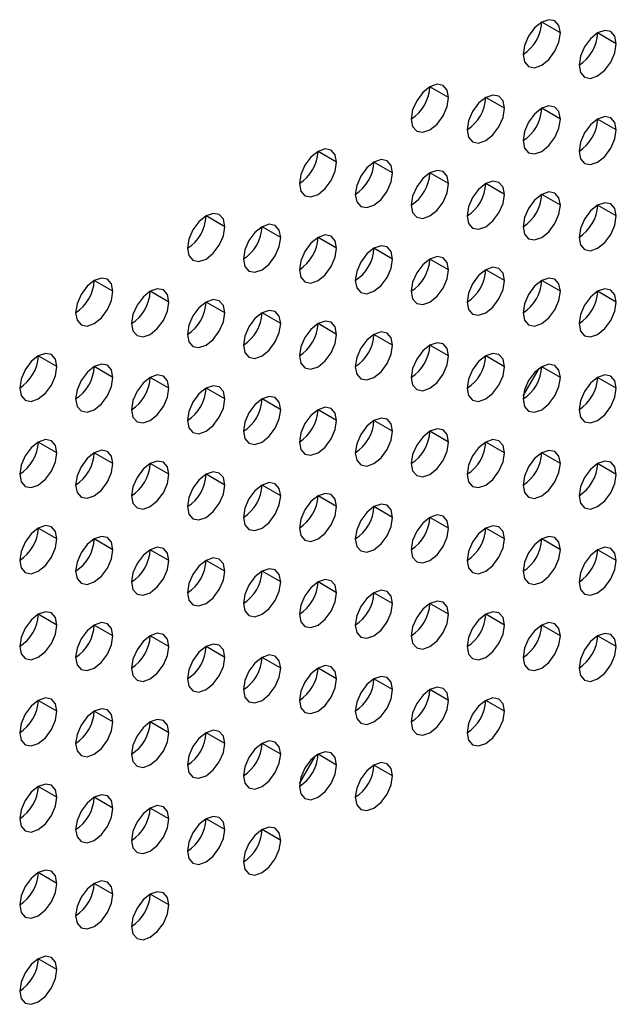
# Model space of a CAD drawing. Header units: millimetres. Extents: x 0 to 1118, y 0 to 864.
# Tile 262 of 397: x 968.19 to 970.45, y 694.81 to 698.54. Entities that reach past the tile are written whole.
import ezdxf

# ---------------------------------------------------------------- set-up
doc = ezdxf.new("R2010")
doc.units = ezdxf.units.MM

msp = doc.modelspace()

# ---------------------------------------------------------------- linework, layer by layer
at = {"color": 7, "linetype": 'Continuous', "lineweight": 25}
for p, q in [((970.2408, 698.4916), (970.1701, 698.5324)), ((970.4529, 698.4507), (970.3822, 698.4916)), ((969.8165, 698.2467), (969.7458, 698.2875)), ((970.0287, 698.2058), (969.958, 698.2466)), ((970.2408, 698.165), (970.1701, 698.2058)), ((970.4529, 698.1241), (970.3822, 698.1649)), ((969.3923, 698.0017), (969.3216, 698.0426)), ((969.6044, 697.9609), (969.5337, 698.0017)), ((969.8165, 697.92), (969.7458, 697.9609)), ((970.0287, 697.8792), (969.958, 697.92)), ((970.2408, 697.8383), (970.1701, 697.8792)), ((970.4529, 697.7975), (970.3822, 697.8383)), ((968.968, 697.7568), (968.8973, 697.7976)), ((969.1802, 697.716), (969.1094, 697.7568)), ((969.3923, 697.6751), (969.3216, 697.7159)), ((969.6044, 697.6343), (969.5337, 697.6751)), ((969.8165, 697.5934), (969.7458, 697.6342)), ((970.0287, 697.5526), (969.958, 697.5934)), ((968.5438, 697.5119), (968.473, 697.5527)), ((970.2408, 697.5117), (970.1701, 697.5526)), ((968.7559, 697.471), (968.6852, 697.5119)), ((970.4529, 697.4709), (970.3822, 697.5117)), ((968.968, 697.4302), (968.8973, 697.471)), ((969.1802, 697.3893), (969.1094, 697.4302)), ((969.3923, 697.3485), (969.3216, 697.3893)), ((969.6044, 697.3077), (969.5337, 697.3485)), ((969.8165, 697.2668), (969.7458, 697.3076)), ((968.3316, 697.2261), (968.2609, 697.2669)), ((970.0287, 697.226), (969.958, 697.2668)), ((968.5438, 697.1853), (968.473, 697.2261)), ((970.1001, 697.1154), (970.1601, 697.2194)), ((970.2408, 697.1851), (970.1701, 697.2259)), ((968.7559, 697.1444), (968.6852, 697.1852)), ((970.4529, 697.1443), (970.3822, 697.1851)), ((968.968, 697.1036), (968.8973, 697.1444)), ((969.1802, 697.0627), (969.1094, 697.1036)), ((969.3923, 697.0219), (969.3216, 697.0627)), ((969.6044, 696.981), (969.5337, 697.0219)), ((969.8165, 696.9402), (969.7458, 696.981)), ((968.3316, 696.8995), (968.2609, 696.9403)), ((970.0287, 696.8993), (969.958, 696.9402)), ((968.5438, 696.8587), (968.473, 696.8995)), ((970.2408, 696.8585), (970.1701, 696.8993)), ((968.7559, 696.8178), (968.6852, 696.8586)), ((970.4529, 696.8177), (970.3822, 696.8585)), ((968.968, 696.777), (968.8973, 696.8178)), ((969.1802, 696.7361), (969.1094, 696.7769)), ((969.3923, 696.6953), (969.3216, 696.7361)), ((969.6044, 696.6544), (969.5337, 696.6952)), ((969.8165, 696.6136), (969.7458, 696.6544)), ((968.3316, 696.5729), (968.2609, 696.6137)), ((970.0287, 696.5727), (969.958, 696.6135)), ((968.5438, 696.532), (968.473, 696.5729)), ((970.2408, 696.5319), (970.1701, 696.5727)), ((968.7559, 696.4912), (968.6852, 696.532)), ((970.4529, 696.491), (970.3822, 696.5319)), ((968.968, 696.4503), (968.8973, 696.4912)), ((969.1802, 696.4095), (969.1094, 696.4503)), ((969.3923, 696.3687), (969.3216, 696.4095)), ((969.6044, 696.3278), (969.5337, 696.3686)), ((969.8165, 696.287), (969.7458, 696.3278)), ((968.3316, 696.2463), (968.2609, 696.2871)), ((970.0287, 696.2461), (969.958, 696.2869)), ((968.5438, 696.2054), (968.473, 696.2462)), ((970.2408, 696.2053), (970.1701, 696.2461)), ((968.7559, 696.1646), (968.6852, 696.2054)), ((970.4529, 696.1644), (970.3822, 696.2052)), ((968.968, 696.1237), (968.8973, 696.1646)), ((969.1802, 696.0829), (969.1094, 696.1237)), ((969.3923, 696.042), (969.3216, 696.0829)), ((969.6044, 696.0012), (969.5337, 696.042)), ((969.8165, 695.9603), (969.7458, 696.0012)), ((968.3316, 695.9197), (968.2609, 695.9605)), ((970.0287, 695.9195), (969.958, 695.9603)), ((968.5438, 695.8788), (968.473, 695.9196)), ((968.7559, 695.838), (968.6852, 695.8788)), ((968.968, 695.7971), (968.8973, 695.8379)), ((969.1802, 695.7563), (969.1094, 695.7971)), ((969.2516, 695.6457), (969.3116, 695.7497)), ((969.3923, 695.7154), (969.3216, 695.7562)), ((969.6044, 695.6746), (969.5337, 695.7154)), ((968.3316, 695.593), (968.2609, 695.6339)), ((968.5438, 695.5522), (968.473, 695.593)), ((968.7559, 695.5113), (968.6852, 695.5522)), ((968.968, 695.4705), (968.8973, 695.5113)), ((969.1802, 695.4297), (969.1094, 695.4705)), ((968.3316, 695.2664), (968.2609, 695.3072)), ((968.5438, 695.2256), (968.473, 695.2664)), ((968.7559, 695.1847), (968.6852, 695.2255)), ((968.3316, 694.9398), (968.2609, 694.9806))]:
    msp.add_line(p, q, dxfattribs=at)
at = {"color": 7, "linetype": 'Continuous', "lineweight": 25, "flags": 128}
for points in [[(970.2408, 698.4916), (970.2354, 698.5197), (970.2201, 698.5374), (970.1972, 698.5418), (970.1701, 698.5324), (970.143, 698.5106), (970.1201, 698.4796), (970.1048, 698.4443), (970.0994, 698.4099)], [(970.4529, 698.4507), (970.4476, 698.4789), (970.4322, 698.4965), (970.4093, 698.501), (970.3822, 698.4916), (970.3552, 698.4697), (970.3322, 698.4388), (970.3169, 698.4034), (970.3115, 698.3691)], [(970.0994, 698.4099), (970.1048, 698.3818), (970.1201, 698.3642), (970.143, 698.3597), (970.1701, 698.3691), (970.1972, 698.3909), (970.2201, 698.4219), (970.2354, 698.4572), (970.2408, 698.4916)], [(970.3115, 698.3691), (970.3169, 698.341), (970.3322, 698.3233), (970.3552, 698.3189), (970.3822, 698.3283), (970.4093, 698.3501), (970.4322, 698.381), (970.4476, 698.4164), (970.4529, 698.4507)], [(969.8165, 698.2467), (969.8112, 698.2748), (969.7958, 698.2924), (969.7729, 698.2969), (969.7458, 698.2875), (969.7188, 698.2657), (969.6958, 698.2347), (969.6805, 698.1994), (969.6751, 698.165)], [(969.6751, 698.165), (969.6805, 698.1369), (969.6958, 698.1192), (969.7188, 698.1148), (969.7458, 698.1242), (969.7729, 698.146), (969.7958, 698.177), (969.8112, 698.2123), (969.8165, 698.2467)], [(970.0287, 698.2058), (970.0233, 698.234), (970.008, 698.2516), (969.985, 698.2561), (969.958, 698.2466), (969.9309, 698.2248), (969.908, 698.1939), (969.8926, 698.1585), (969.8873, 698.1242)], [(969.8873, 698.1242), (969.8926, 698.096), (969.908, 698.0784), (969.9309, 698.0739), (969.958, 698.0833), (969.985, 698.1052), (970.008, 698.1361), (970.0233, 698.1715), (970.0287, 698.2058)], [(970.2408, 698.165), (970.2354, 698.1931), (970.2201, 698.2107), (970.1972, 698.2152), (970.1701, 698.2058), (970.143, 698.184), (970.1201, 698.153), (970.1048, 698.1177), (970.0994, 698.0833)], [(970.0994, 698.0833), (970.1048, 698.0552), (970.1201, 698.0375), (970.143, 698.0331), (970.1701, 698.0425), (970.1972, 698.0643), (970.2201, 698.0953), (970.2354, 698.1306), (970.2408, 698.165)], [(970.4529, 698.1241), (970.4476, 698.1523), (970.4322, 698.1699), (970.4093, 698.1744), (970.3822, 698.165), (970.3552, 698.1431), (970.3322, 698.1122), (970.3169, 698.0768), (970.3115, 698.0425)], [(970.3115, 698.0425), (970.3169, 698.0143), (970.3322, 697.9967), (970.3552, 697.9922), (970.3822, 698.0016), (970.4093, 698.0235), (970.4322, 698.0544), (970.4476, 698.0898), (970.4529, 698.1241)], [(969.3923, 698.0017), (969.3869, 698.0299), (969.3716, 698.0475), (969.3486, 698.052), (969.3216, 698.0426), (969.2945, 698.0207), (969.2716, 697.9898), (969.2562, 697.9544), (969.2509, 697.9201)], [(969.2509, 697.9201), (969.2562, 697.892), (969.2716, 697.8743), (969.2945, 697.8699), (969.3216, 697.8793), (969.3486, 697.9011), (969.3716, 697.932), (969.3869, 697.9674), (969.3923, 698.0017)], [(969.6044, 697.9609), (969.599, 697.989), (969.5837, 698.0067), (969.5608, 698.0111), (969.5337, 698.0017), (969.5066, 697.9799), (969.4837, 697.9489), (969.4684, 697.9136), (969.463, 697.8792)], [(969.463, 697.8792), (969.4684, 697.8511), (969.4837, 697.8335), (969.5066, 697.829), (969.5337, 697.8384), (969.5608, 697.8603), (969.5837, 697.8912), (969.599, 697.9265), (969.6044, 697.9609)], [(969.8165, 697.92), (969.8112, 697.9482), (969.7958, 697.9658), (969.7729, 697.9703), (969.7458, 697.9609), (969.7188, 697.939), (969.6958, 697.9081), (969.6805, 697.8728), (969.6751, 697.8384)], [(969.6751, 697.8384), (969.6805, 697.8103), (969.6958, 697.7926), (969.7188, 697.7882), (969.7458, 697.7976), (969.7729, 697.8194), (969.7958, 697.8503), (969.8112, 697.8857), (969.8165, 697.92)], [(970.0287, 697.8792), (970.0233, 697.9073), (970.008, 697.925), (969.985, 697.9294), (969.958, 697.92), (969.9309, 697.8982), (969.908, 697.8672), (969.8926, 697.8319), (969.8873, 697.7976)], [(969.8873, 697.7976), (969.8926, 697.7694), (969.908, 697.7518), (969.9309, 697.7473), (969.958, 697.7567), (969.985, 697.7786), (970.008, 697.8095), (970.0233, 697.8448), (970.0287, 697.8792)], [(970.2408, 697.8383), (970.2354, 697.8665), (970.2201, 697.8841), (970.1972, 697.8886), (970.1701, 697.8792), (970.143, 697.8573), (970.1201, 697.8264), (970.1048, 697.7911), (970.0994, 697.7567)], [(970.0994, 697.7567), (970.1048, 697.7286), (970.1201, 697.7109), (970.143, 697.7065), (970.1701, 697.7159), (970.1972, 697.7377), (970.2201, 697.7687), (970.2354, 697.804), (970.2408, 697.8383)], [(970.4529, 697.7975), (970.4476, 697.8256), (970.4322, 697.8433), (970.4093, 697.8477), (970.3822, 697.8383), (970.3552, 697.8165), (970.3322, 697.7856), (970.3169, 697.7502), (970.3115, 697.7159)], [(968.968, 697.7568), (968.9626, 697.785), (968.9473, 697.8026), (968.9244, 697.8071), (968.8973, 697.7976), (968.8702, 697.7758), (968.8473, 697.7449), (968.832, 697.7095), (968.8266, 697.6752)], [(970.3115, 697.7159), (970.3169, 697.6877), (970.3322, 697.6701), (970.3552, 697.6656), (970.3822, 697.675), (970.4093, 697.6969), (970.4322, 697.7278), (970.4476, 697.7631), (970.4529, 697.7975)], [(968.8266, 697.6752), (968.832, 697.647), (968.8473, 697.6294), (968.8702, 697.6249), (968.8973, 697.6343), (968.9244, 697.6562), (968.9473, 697.6871), (968.9626, 697.7225), (968.968, 697.7568)], [(969.1802, 697.716), (969.1748, 697.7441), (969.1594, 697.7617), (969.1365, 697.7662), (969.1094, 697.7568), (969.0824, 697.735), (969.0594, 697.704), (969.0441, 697.6687), (969.0387, 697.6343)], [(969.0387, 697.6343), (969.0441, 697.6062), (969.0594, 697.5885), (969.0824, 697.5841), (969.1094, 697.5935), (969.1365, 697.6153), (969.1594, 697.6463), (969.1748, 697.6816), (969.1802, 697.716)], [(969.3923, 697.6751), (969.3869, 697.7033), (969.3716, 697.7209), (969.3486, 697.7254), (969.3216, 697.716), (969.2945, 697.6941), (969.2716, 697.6632), (969.2562, 697.6278), (969.2509, 697.5935)], [(969.6044, 697.6343), (969.599, 697.6624), (969.5837, 697.6801), (969.5608, 697.6845), (969.5337, 697.6751), (969.5066, 697.6533), (969.4837, 697.6223), (969.4684, 697.587), (969.463, 697.5526)], [(969.2509, 697.5935), (969.2562, 697.5653), (969.2716, 697.5477), (969.2945, 697.5432), (969.3216, 697.5526), (969.3486, 697.5745), (969.3716, 697.6054), (969.3869, 697.6408), (969.3923, 697.6751)], [(969.8165, 697.5934), (969.8112, 697.6216), (969.7958, 697.6392), (969.7729, 697.6437), (969.7458, 697.6343), (969.7188, 697.6124), (969.6958, 697.5815), (969.6805, 697.5461), (969.6751, 697.5118)], [(969.463, 697.5526), (969.4684, 697.5245), (969.4837, 697.5068), (969.5066, 697.5024), (969.5337, 697.5118), (969.5608, 697.5336), (969.5837, 697.5646), (969.599, 697.5999), (969.6044, 697.6343)], [(969.6751, 697.5118), (969.6805, 697.4836), (969.6958, 697.466), (969.7188, 697.4615), (969.7458, 697.471), (969.7729, 697.4928), (969.7958, 697.5237), (969.8112, 697.5591), (969.8165, 697.5934)], [(970.0287, 697.5526), (970.0233, 697.5807), (970.008, 697.5984), (969.985, 697.6028), (969.958, 697.5934), (969.9309, 697.5716), (969.908, 697.5406), (969.8926, 697.5053), (969.8873, 697.4709)], [(968.5438, 697.5119), (968.5384, 697.54), (968.523, 697.5577), (968.5001, 697.5621), (968.473, 697.5527), (968.446, 697.5309), (968.423, 697.4999), (968.4077, 697.4646), (968.4023, 697.4302)], [(969.8873, 697.4709), (969.8926, 697.4428), (969.908, 697.4252), (969.9309, 697.4207), (969.958, 697.4301), (969.985, 697.4519), (970.008, 697.4829), (970.0233, 697.5182), (970.0287, 697.5526)], [(970.2408, 697.5117), (970.2354, 697.5399), (970.2201, 697.5575), (970.1972, 697.562), (970.1701, 697.5526), (970.143, 697.5307), (970.1201, 697.4998), (970.1048, 697.4644), (970.0994, 697.4301)], [(968.4023, 697.4302), (968.4077, 697.4021), (968.423, 697.3845), (968.446, 697.38), (968.473, 697.3894), (968.5001, 697.4113), (968.523, 697.4422), (968.5384, 697.4775), (968.5438, 697.5119)], [(968.7559, 697.471), (968.7505, 697.4992), (968.7352, 697.5168), (968.7122, 697.5213), (968.6852, 697.5119), (968.6581, 697.49), (968.6352, 697.4591), (968.6198, 697.4238), (968.6145, 697.3894)], [(970.0994, 697.4301), (970.1048, 697.402), (970.1201, 697.3843), (970.143, 697.3799), (970.1701, 697.3893), (970.1972, 697.4111), (970.2201, 697.442), (970.2354, 697.4774), (970.2408, 697.5117)], [(970.4529, 697.4709), (970.4476, 697.499), (970.4322, 697.5167), (970.4093, 697.5211), (970.3822, 697.5117), (970.3552, 697.4899), (970.3322, 697.4589), (970.3169, 697.4236), (970.3115, 697.3892)], [(968.6145, 697.3894), (968.6198, 697.3613), (968.6352, 697.3436), (968.6581, 697.3392), (968.6852, 697.3486), (968.7122, 697.3704), (968.7352, 697.4013), (968.7505, 697.4367), (968.7559, 697.471)], [(968.968, 697.4302), (968.9626, 697.4583), (968.9473, 697.476), (968.9244, 697.4804), (968.8973, 697.471), (968.8702, 697.4492), (968.8473, 697.4183), (968.832, 697.3829), (968.8266, 697.3486)], [(970.3115, 697.3892), (970.3169, 697.3611), (970.3322, 697.3435), (970.3552, 697.339), (970.3822, 697.3484), (970.4093, 697.3702), (970.4322, 697.4012), (970.4476, 697.4365), (970.4529, 697.4709)], [(968.8266, 697.3486), (968.832, 697.3204), (968.8473, 697.3028), (968.8702, 697.2983), (968.8973, 697.3077), (968.9244, 697.3296), (968.9473, 697.3605), (968.9626, 697.3958), (968.968, 697.4302)], [(969.1802, 697.3893), (969.1748, 697.4175), (969.1594, 697.4351), (969.1365, 697.4396), (969.1094, 697.4302), (969.0824, 697.4083), (969.0594, 697.3774), (969.0441, 697.3421), (969.0387, 697.3077)], [(969.0387, 697.3077), (969.0441, 697.2796), (969.0594, 697.2619), (969.0824, 697.2575), (969.1094, 697.2669), (969.1365, 697.2887), (969.1594, 697.3197), (969.1748, 697.355), (969.1802, 697.3893)], [(969.3923, 697.3485), (969.3869, 697.3766), (969.3716, 697.3943), (969.3486, 697.3987), (969.3216, 697.3893), (969.2945, 697.3675), (969.2716, 697.3366), (969.2562, 697.3012), (969.2509, 697.2669)], [(969.2509, 697.2669), (969.2562, 697.2387), (969.2716, 697.2211), (969.2945, 697.2166), (969.3216, 697.226), (969.3486, 697.2479), (969.3716, 697.2788), (969.3869, 697.3141), (969.3923, 697.3485)], [(969.6044, 697.3077), (969.599, 697.3358), (969.5837, 697.3534), (969.5608, 697.3579), (969.5337, 697.3485), (969.5066, 697.3267), (969.4837, 697.2957), (969.4684, 697.2604), (969.463, 697.226)], [(969.463, 697.226), (969.4684, 697.1979), (969.4837, 697.1802), (969.5066, 697.1758), (969.5337, 697.1852), (969.5608, 697.207), (969.5837, 697.238), (969.599, 697.2733), (969.6044, 697.3077)], [(969.8165, 697.2668), (969.8112, 697.2949), (969.7958, 697.3126), (969.7729, 697.317), (969.7458, 697.3076), (969.7188, 697.2858), (969.6958, 697.2549), (969.6805, 697.2195), (969.6751, 697.1852)], [(968.3316, 697.2261), (968.3262, 697.2543), (968.3109, 697.2719), (968.288, 697.2764), (968.2609, 697.267), (968.2339, 697.2451), (968.2109, 697.2142), (968.1956, 697.1788), (968.1902, 697.1445)], [(970.0287, 697.226), (970.0233, 697.2541), (970.008, 697.2717), (969.985, 697.2762), (969.958, 697.2668), (969.9309, 697.245), (969.908, 697.214), (969.8926, 697.1787), (969.8873, 697.1443)], [(968.5438, 697.1853), (968.5384, 697.2134), (968.523, 697.2311), (968.5001, 697.2355), (968.473, 697.2261), (968.446, 697.2043), (968.423, 697.1733), (968.4077, 697.138), (968.4023, 697.1036)], [(969.6751, 697.1852), (969.6805, 697.157), (969.6958, 697.1394), (969.7188, 697.1349), (969.7458, 697.1443), (969.7729, 697.1662), (969.7958, 697.1971), (969.8112, 697.2325), (969.8165, 697.2668)], [(970.2408, 697.1851), (970.2354, 697.2133), (970.2201, 697.2309), (970.1972, 697.2354), (970.1701, 697.2259), (970.143, 697.2041), (970.1201, 697.1732), (970.1048, 697.1378), (970.0994, 697.1035)], [(968.1902, 697.1445), (968.1956, 697.1163), (968.2109, 697.0987), (968.2339, 697.0942), (968.2609, 697.1036), (968.288, 697.1255), (968.3109, 697.1564), (968.3262, 697.1918), (968.3316, 697.2261)], [(968.7559, 697.1444), (968.7505, 697.1726), (968.7352, 697.1902), (968.7122, 697.1947), (968.6852, 697.1853), (968.6581, 697.1634), (968.6352, 697.1325), (968.6198, 697.0971), (968.6145, 697.0628)], [(969.8873, 697.1443), (969.8926, 697.1162), (969.908, 697.0985), (969.9309, 697.0941), (969.958, 697.1035), (969.985, 697.1253), (970.008, 697.1563), (970.0233, 697.1916), (970.0287, 697.226)], [(970.4529, 697.1443), (970.4476, 697.1724), (970.4322, 697.1901), (970.4093, 697.1945), (970.3822, 697.1851), (970.3552, 697.1633), (970.3322, 697.1323), (970.3169, 697.097), (970.3115, 697.0626)], [(968.4023, 697.1036), (968.4077, 697.0755), (968.423, 697.0579), (968.446, 697.0534), (968.473, 697.0628), (968.5001, 697.0846), (968.523, 697.1156), (968.5384, 697.1509), (968.5438, 697.1853)], [(970.0994, 697.1035), (970.1048, 697.0753), (970.1201, 697.0577), (970.143, 697.0532), (970.1701, 697.0626), (970.1972, 697.0845), (970.2201, 697.1154), (970.2354, 697.1508), (970.2408, 697.1851)], [(968.6145, 697.0628), (968.6198, 697.0346), (968.6352, 697.017), (968.6581, 697.0125), (968.6852, 697.022), (968.7122, 697.0438), (968.7352, 697.0747), (968.7505, 697.1101), (968.7559, 697.1444)], [(968.968, 697.1036), (968.9626, 697.1317), (968.9473, 697.1494), (968.9244, 697.1538), (968.8973, 697.1444), (968.8702, 697.1226), (968.8473, 697.0916), (968.832, 697.0563), (968.8266, 697.0219)], [(970.3115, 697.0626), (970.3169, 697.0345), (970.3322, 697.0168), (970.3552, 697.0124), (970.3822, 697.0218), (970.4093, 697.0436), (970.4322, 697.0746), (970.4476, 697.1099), (970.4529, 697.1443)], [(968.8266, 697.0219), (968.832, 696.9938), (968.8473, 696.9762), (968.8702, 696.9717), (968.8973, 696.9811), (968.9244, 697.0029), (968.9473, 697.0339), (968.9626, 697.0692), (968.968, 697.1036)], [(969.1802, 697.0627), (969.1748, 697.0909), (969.1594, 697.1085), (969.1365, 697.113), (969.1094, 697.1036), (969.0824, 697.0817), (969.0594, 697.0508), (969.0441, 697.0154), (969.0387, 696.9811)], [(969.0387, 696.9811), (969.0441, 696.953), (969.0594, 696.9353), (969.0824, 696.9309), (969.1094, 696.9403), (969.1365, 696.9621), (969.1594, 696.993), (969.1748, 697.0284), (969.1802, 697.0627)], [(969.3923, 697.0219), (969.3869, 697.05), (969.3716, 697.0677), (969.3486, 697.0721), (969.3216, 697.0627), (969.2945, 697.0409), (969.2716, 697.0099), (969.2562, 696.9746), (969.2509, 696.9402)], [(969.2509, 696.9402), (969.2562, 696.9121), (969.2716, 696.8945), (969.2945, 696.89), (969.3216, 696.8994), (969.3486, 696.9212), (969.3716, 696.9522), (969.3869, 696.9875), (969.3923, 697.0219)], [(969.6044, 696.981), (969.599, 697.0092), (969.5837, 697.0268), (969.5608, 697.0313), (969.5337, 697.0219), (969.5066, 697), (969.4837, 696.9691), (969.4684, 696.9338), (969.463, 696.8994)], [(969.463, 696.8994), (969.4684, 696.8713), (969.4837, 696.8536), (969.5066, 696.8492), (969.5337, 696.8586), (969.5608, 696.8804), (969.5837, 696.9113), (969.599, 696.9467), (969.6044, 696.981)], [(969.8165, 696.9402), (969.8112, 696.9683), (969.7958, 696.986), (969.7729, 696.9904), (969.7458, 696.981), (969.7188, 696.9592), (969.6958, 696.9282), (969.6805, 696.8929), (969.6751, 696.8586)], [(968.3316, 696.8995), (968.3262, 696.9276), (968.3109, 696.9453), (968.288, 696.9497), (968.2609, 696.9403), (968.2339, 696.9185), (968.2109, 696.8876), (968.1956, 696.8522), (968.1902, 696.8179)], [(969.6751, 696.8586), (969.6805, 696.8304), (969.6958, 696.8128), (969.7188, 696.8083), (969.7458, 696.8177), (969.7729, 696.8396), (969.7958, 696.8705), (969.8112, 696.9058), (969.8165, 696.9402)], [(970.0287, 696.8993), (970.0233, 696.9275), (970.008, 696.9451), (969.985, 696.9496), (969.958, 696.9402), (969.9309, 696.9183), (969.908, 696.8874), (969.8926, 696.8521), (969.8873, 696.8177)], [(968.1902, 696.8179), (968.1956, 696.7897), (968.2109, 696.7721), (968.2339, 696.7676), (968.2609, 696.777), (968.288, 696.7989), (968.3109, 696.8298), (968.3262, 696.8651), (968.3316, 696.8995)], [(968.5438, 696.8587), (968.5384, 696.8868), (968.523, 696.9044), (968.5001, 696.9089), (968.473, 696.8995), (968.446, 696.8777), (968.423, 696.8467), (968.4077, 696.8114), (968.4023, 696.777)], [(969.8873, 696.8177), (969.8926, 696.7896), (969.908, 696.7719), (969.9309, 696.7675), (969.958, 696.7769), (969.985, 696.7987), (970.008, 696.8297), (970.0233, 696.865), (970.0287, 696.8993)], [(970.2408, 696.8585), (970.2354, 696.8866), (970.2201, 696.9043), (970.1972, 696.9087), (970.1701, 696.8993), (970.143, 696.8775), (970.1201, 696.8466), (970.1048, 696.8112), (970.0994, 696.7769)], [(968.4023, 696.777), (968.4077, 696.7489), (968.423, 696.7312), (968.446, 696.7268), (968.473, 696.7362), (968.5001, 696.758), (968.523, 696.789), (968.5384, 696.8243), (968.5438, 696.8587)], [(968.7559, 696.8178), (968.7505, 696.846), (968.7352, 696.8636), (968.7122, 696.8681), (968.6852, 696.8586), (968.6581, 696.8368), (968.6352, 696.8059), (968.6198, 696.7705), (968.6145, 696.7362)], [(970.0994, 696.7769), (970.1048, 696.7487), (970.1201, 696.7311), (970.143, 696.7266), (970.1701, 696.736), (970.1972, 696.7579), (970.2201, 696.7888), (970.2354, 696.8241), (970.2408, 696.8585)], [(970.4529, 696.8177), (970.4476, 696.8458), (970.4322, 696.8634), (970.4093, 696.8679), (970.3822, 696.8585), (970.3552, 696.8366), (970.3322, 696.8057), (970.3169, 696.7704), (970.3115, 696.736)], [(968.968, 696.777), (968.9626, 696.8051), (968.9473, 696.8227), (968.9244, 696.8272), (968.8973, 696.8178), (968.8702, 696.796), (968.8473, 696.765), (968.832, 696.7297), (968.8266, 696.6953)], [(968.6145, 696.7362), (968.6198, 696.708), (968.6352, 696.6904), (968.6581, 696.6859), (968.6852, 696.6953), (968.7122, 696.7172), (968.7352, 696.7481), (968.7505, 696.7835), (968.7559, 696.8178)], [(969.1802, 696.7361), (969.1748, 696.7643), (969.1594, 696.7819), (969.1365, 696.7864), (969.1094, 696.777), (969.0824, 696.7551), (969.0594, 696.7242), (969.0441, 696.6888), (969.0387, 696.6545)], [(970.3115, 696.736), (970.3169, 696.7079), (970.3322, 696.6902), (970.3552, 696.6858), (970.3822, 696.6952), (970.4093, 696.717), (970.4322, 696.748), (970.4476, 696.7833), (970.4529, 696.8177)], [(968.8266, 696.6953), (968.832, 696.6672), (968.8473, 696.6495), (968.8702, 696.6451), (968.8973, 696.6545), (968.9244, 696.6763), (968.9473, 696.7073), (968.9626, 696.7426), (968.968, 696.777)], [(969.3923, 696.6953), (969.3869, 696.7234), (969.3716, 696.7411), (969.3486, 696.7455), (969.3216, 696.7361), (969.2945, 696.7143), (969.2716, 696.6833), (969.2562, 696.648), (969.2509, 696.6136)], [(969.0387, 696.6545), (969.0441, 696.6263), (969.0594, 696.6087), (969.0824, 696.6042), (969.1094, 696.6136), (969.1365, 696.6355), (969.1594, 696.6664), (969.1748, 696.7018), (969.1802, 696.7361)], [(969.2509, 696.6136), (969.2562, 696.5855), (969.2716, 696.5678), (969.2945, 696.5634), (969.3216, 696.5728), (969.3486, 696.5946), (969.3716, 696.6256), (969.3869, 696.6609), (969.3923, 696.6953)], [(969.6044, 696.6544), (969.599, 696.6826), (969.5837, 696.7002), (969.5608, 696.7047), (969.5337, 696.6953), (969.5066, 696.6734), (969.4837, 696.6425), (969.4684, 696.6071), (969.463, 696.5728)], [(969.463, 696.5728), (969.4684, 696.5446), (969.4837, 696.527), (969.5066, 696.5225), (969.5337, 696.5319), (969.5608, 696.5538), (969.5837, 696.5847), (969.599, 696.6201), (969.6044, 696.6544)], [(969.8165, 696.6136), (969.8112, 696.6417), (969.7958, 696.6594), (969.7729, 696.6638), (969.7458, 696.6544), (969.7188, 696.6326), (969.6958, 696.6016), (969.6805, 696.5663), (969.6751, 696.5319)], [(968.3316, 696.5729), (968.3262, 696.601), (968.3109, 696.6187), (968.288, 696.6231), (968.2609, 696.6137), (968.2339, 696.5919), (968.2109, 696.5609), (968.1956, 696.5256), (968.1902, 696.4912)], [(969.6751, 696.5319), (969.6805, 696.5038), (969.6958, 696.4862), (969.7188, 696.4817), (969.7458, 696.4911), (969.7729, 696.5129), (969.7958, 696.5439), (969.8112, 696.5792), (969.8165, 696.6136)], [(970.0287, 696.5727), (970.0233, 696.6009), (970.008, 696.6185), (969.985, 696.623), (969.958, 696.6136), (969.9309, 696.5917), (969.908, 696.5608), (969.8926, 696.5254), (969.8873, 696.4911)], [(968.1902, 696.4912), (968.1956, 696.4631), (968.2109, 696.4455), (968.2339, 696.441), (968.2609, 696.4504), (968.288, 696.4723), (968.3109, 696.5032), (968.3262, 696.5385), (968.3316, 696.5729)], [(968.5438, 696.532), (968.5384, 696.5602), (968.523, 696.5778), (968.5001, 696.5823), (968.473, 696.5729), (968.446, 696.551), (968.423, 696.5201), (968.4077, 696.4848), (968.4023, 696.4504)], [(969.8873, 696.4911), (969.8926, 696.4629), (969.908, 696.4453), (969.9309, 696.4408), (969.958, 696.4503), (969.985, 696.4721), (970.008, 696.503), (970.0233, 696.5384), (970.0287, 696.5727)], [(970.2408, 696.5319), (970.2354, 696.56), (970.2201, 696.5777), (970.1972, 696.5821), (970.1701, 696.5727), (970.143, 696.5509), (970.1201, 696.5199), (970.1048, 696.4846), (970.0994, 696.4502)], [(968.4023, 696.4504), (968.4077, 696.4223), (968.423, 696.4046), (968.446, 696.4002), (968.473, 696.4096), (968.5001, 696.4314), (968.523, 696.4623), (968.5384, 696.4977), (968.5438, 696.532)], [(968.7559, 696.4912), (968.7505, 696.5193), (968.7352, 696.537), (968.7122, 696.5414), (968.6852, 696.532), (968.6581, 696.5102), (968.6352, 696.4792), (968.6198, 696.4439), (968.6145, 696.4096)], [(970.0994, 696.4502), (970.1048, 696.4221), (970.1201, 696.4045), (970.143, 696.4), (970.1701, 696.4094), (970.1972, 696.4312), (970.2201, 696.4622), (970.2354, 696.4975), (970.2408, 696.5319)], [(970.4529, 696.491), (970.4476, 696.5192), (970.4322, 696.5368), (970.4093, 696.5413), (970.3822, 696.5319), (970.3552, 696.51), (970.3322, 696.4791), (970.3169, 696.4437), (970.3115, 696.4094)], [(968.6145, 696.4096), (968.6198, 696.3814), (968.6352, 696.3638), (968.6581, 696.3593), (968.6852, 696.3687), (968.7122, 696.3906), (968.7352, 696.4215), (968.7505, 696.4568), (968.7559, 696.4912)], [(968.968, 696.4503), (968.9626, 696.4785), (968.9473, 696.4961), (968.9244, 696.5006), (968.8973, 696.4912), (968.8702, 696.4693), (968.8473, 696.4384), (968.832, 696.4031), (968.8266, 696.3687)], [(970.3115, 696.4094), (970.3169, 696.3813), (970.3322, 696.3636), (970.3552, 696.3592), (970.3822, 696.3686), (970.4093, 696.3904), (970.4322, 696.4213), (970.4476, 696.4567), (970.4529, 696.491)], [(968.8266, 696.3687), (968.832, 696.3406), (968.8473, 696.3229), (968.8702, 696.3185), (968.8973, 696.3279), (968.9244, 696.3497), (968.9473, 696.3807), (968.9626, 696.416), (968.968, 696.4503)], [(969.1802, 696.4095), (969.1748, 696.4376), (969.1594, 696.4553), (969.1365, 696.4597), (969.1094, 696.4503), (969.0824, 696.4285), (969.0594, 696.3976), (969.0441, 696.3622), (969.0387, 696.3279)], [(969.0387, 696.3279), (969.0441, 696.2997), (969.0594, 696.2821), (969.0824, 696.2776), (969.1094, 696.287), (969.1365, 696.3089), (969.1594, 696.3398), (969.1748, 696.3751), (969.1802, 696.4095)], [(969.3923, 696.3687), (969.3869, 696.3968), (969.3716, 696.4144), (969.3486, 696.4189), (969.3216, 696.4095), (969.2945, 696.3877), (969.2716, 696.3567), (969.2562, 696.3214), (969.2509, 696.287)], [(969.6044, 696.3278), (969.599, 696.3559), (969.5837, 696.3736), (969.5608, 696.378), (969.5337, 696.3686), (969.5066, 696.3468), (969.4837, 696.3159), (969.4684, 696.2805), (969.463, 696.2462)], [(969.2509, 696.287), (969.2562, 696.2589), (969.2716, 696.2412), (969.2945, 696.2368), (969.3216, 696.2462), (969.3486, 696.268), (969.3716, 696.299), (969.3869, 696.3343), (969.3923, 696.3687)], [(969.8165, 696.287), (969.8112, 696.3151), (969.7958, 696.3327), (969.7729, 696.3372), (969.7458, 696.3278), (969.7188, 696.306), (969.6958, 696.275), (969.6805, 696.2397), (969.6751, 696.2053)], [(968.3316, 696.2463), (968.3262, 696.2744), (968.3109, 696.2921), (968.288, 696.2965), (968.2609, 696.2871), (968.2339, 696.2653), (968.2109, 696.2343), (968.1956, 696.199), (968.1902, 696.1646)], [(969.463, 696.2462), (969.4684, 696.218), (969.4837, 696.2004), (969.5066, 696.1959), (969.5337, 696.2053), (969.5608, 696.2272), (969.5837, 696.2581), (969.599, 696.2935), (969.6044, 696.3278)], [(969.6751, 696.2053), (969.6805, 696.1772), (969.6958, 696.1595), (969.7188, 696.1551), (969.7458, 696.1645), (969.7729, 696.1863), (969.7958, 696.2173), (969.8112, 696.2526), (969.8165, 696.287)], [(970.0287, 696.2461), (970.0233, 696.2743), (970.008, 696.2919), (969.985, 696.2964), (969.958, 696.2869), (969.9309, 696.2651), (969.908, 696.2342), (969.8926, 696.1988), (969.8873, 696.1645)], [(968.1902, 696.1646), (968.1956, 696.1365), (968.2109, 696.1188), (968.2339, 696.1144), (968.2609, 696.1238), (968.288, 696.1456), (968.3109, 696.1766), (968.3262, 696.2119), (968.3316, 696.2463)], [(968.5438, 696.2054), (968.5384, 696.2336), (968.523, 696.2512), (968.5001, 696.2557), (968.473, 696.2463), (968.446, 696.2244), (968.423, 696.1935), (968.4077, 696.1581), (968.4023, 696.1238)], [(969.8873, 696.1645), (969.8926, 696.1363), (969.908, 696.1187), (969.9309, 696.1142), (969.958, 696.1236), (969.985, 696.1455), (970.008, 696.1764), (970.0233, 696.2118), (970.0287, 696.2461)], [(970.2408, 696.2053), (970.2354, 696.2334), (970.2201, 696.251), (970.1972, 696.2555), (970.1701, 696.2461), (970.143, 696.2243), (970.1201, 696.1933), (970.1048, 696.158), (970.0994, 696.1236)], [(968.4023, 696.1238), (968.4077, 696.0956), (968.423, 696.078), (968.446, 696.0735), (968.473, 696.083), (968.5001, 696.1048), (968.523, 696.1357), (968.5384, 696.1711), (968.5438, 696.2054)], [(968.7559, 696.1646), (968.7505, 696.1927), (968.7352, 696.2104), (968.7122, 696.2148), (968.6852, 696.2054), (968.6581, 696.1836), (968.6352, 696.1526), (968.6198, 696.1173), (968.6145, 696.0829)], [(970.0994, 696.1236), (970.1048, 696.0955), (970.1201, 696.0778), (970.143, 696.0734), (970.1701, 696.0828), (970.1972, 696.1046), (970.2201, 696.1356), (970.2354, 696.1709), (970.2408, 696.2053)], [(970.4529, 696.1644), (970.4476, 696.1926), (970.4322, 696.2102), (970.4093, 696.2147), (970.3822, 696.2053), (970.3552, 696.1834), (970.3322, 696.1525), (970.3169, 696.1171), (970.3115, 696.0828)], [(968.6145, 696.0829), (968.6198, 696.0548), (968.6352, 696.0372), (968.6581, 696.0327), (968.6852, 696.0421), (968.7122, 696.0639), (968.7352, 696.0949), (968.7505, 696.1302), (968.7559, 696.1646)], [(968.968, 696.1237), (968.9626, 696.1519), (968.9473, 696.1695), (968.9244, 696.174), (968.8973, 696.1646), (968.8702, 696.1427), (968.8473, 696.1118), (968.832, 696.0764), (968.8266, 696.0421)], [(970.3115, 696.0828), (970.3169, 696.0546), (970.3322, 696.037), (970.3552, 696.0325), (970.3822, 696.0419), (970.4093, 696.0638), (970.4322, 696.0947), (970.4476, 696.1301), (970.4529, 696.1644)], [(968.8266, 696.0421), (968.832, 696.014), (968.8473, 695.9963), (968.8702, 695.9919), (968.8973, 696.0013), (968.9244, 696.0231), (968.9473, 696.054), (968.9626, 696.0894), (968.968, 696.1237)], [(969.1802, 696.0829), (969.1748, 696.111), (969.1594, 696.1287), (969.1365, 696.1331), (969.1094, 696.1237), (969.0824, 696.1019), (969.0594, 696.0709), (969.0441, 696.0356), (969.0387, 696.0012)], [(969.0387, 696.0012), (969.0441, 695.9731), (969.0594, 695.9555), (969.0824, 695.951), (969.1094, 695.9604), (969.1365, 695.9822), (969.1594, 696.0132), (969.1748, 696.0485), (969.1802, 696.0829)], [(969.3923, 696.042), (969.3869, 696.0702), (969.3716, 696.0878), (969.3486, 696.0923), (969.3216, 696.0829), (969.2945, 696.061), (969.2716, 696.0301), (969.2562, 695.9948), (969.2509, 695.9604)], [(969.2509, 695.9604), (969.2562, 695.9323), (969.2716, 695.9146), (969.2945, 695.9102), (969.3216, 695.9196), (969.3486, 695.9414), (969.3716, 695.9723), (969.3869, 696.0077), (969.3923, 696.042)], [(969.6044, 696.0012), (969.599, 696.0293), (969.5837, 696.047), (969.5608, 696.0514), (969.5337, 696.042), (969.5066, 696.0202), (969.4837, 695.9892), (969.4684, 695.9539), (969.463, 695.9195)], [(969.463, 695.9195), (969.4684, 695.8914), (969.4837, 695.8738), (969.5066, 695.8693), (969.5337, 695.8787), (969.5608, 695.9006), (969.5837, 695.9315), (969.599, 695.9668), (969.6044, 696.0012)], [(969.8165, 695.9603), (969.8112, 695.9885), (969.7958, 696.0061), (969.7729, 696.0106), (969.7458, 696.0012), (969.7188, 695.9793), (969.6958, 695.9484), (969.6805, 695.9131), (969.6751, 695.8787)], [(968.3316, 695.9197), (968.3262, 695.9478), (968.3109, 695.9654), (968.288, 695.9699), (968.2609, 695.9605), (968.2339, 695.9387), (968.2109, 695.9077), (968.1956, 695.8724), (968.1902, 695.838)], [(969.6751, 695.8787), (969.6805, 695.8506), (969.6958, 695.8329), (969.7188, 695.8285), (969.7458, 695.8379), (969.7729, 695.8597), (969.7958, 695.8906), (969.8112, 695.926), (969.8165, 695.9603)], [(970.0287, 695.9195), (970.0233, 695.9476), (970.008, 695.9653), (969.985, 695.9697), (969.958, 695.9603), (969.9309, 695.9385), (969.908, 695.9076), (969.8926, 695.8722), (969.8873, 695.8379)], [(968.5438, 695.8788), (968.5384, 695.9069), (968.523, 695.9246), (968.5001, 695.929), (968.473, 695.9196), (968.446, 695.8978), (968.423, 695.8669), (968.4077, 695.8315), (968.4023, 695.7972)], [(968.1902, 695.838), (968.1956, 695.8099), (968.2109, 695.7922), (968.2339, 695.7878), (968.2609, 695.7972), (968.288, 695.819), (968.3109, 695.85), (968.3262, 695.8853), (968.3316, 695.9197)], [(968.7559, 695.838), (968.7505, 695.8661), (968.7352, 695.8837), (968.7122, 695.8882), (968.6852, 695.8788), (968.6581, 695.857), (968.6352, 695.826), (968.6198, 695.7907), (968.6145, 695.7563)], [(969.8873, 695.8379), (969.8926, 695.8097), (969.908, 695.7921), (969.9309, 695.7876), (969.958, 695.797), (969.985, 695.8189), (970.008, 695.8498), (970.0233, 695.8851), (970.0287, 695.9195)], [(968.4023, 695.7972), (968.4077, 695.769), (968.423, 695.7514), (968.446, 695.7469), (968.473, 695.7563), (968.5001, 695.7782), (968.523, 695.8091), (968.5384, 695.8445), (968.5438, 695.8788)], [(968.6145, 695.7563), (968.6198, 695.7282), (968.6352, 695.7105), (968.6581, 695.7061), (968.6852, 695.7155), (968.7122, 695.7373), (968.7352, 695.7683), (968.7505, 695.8036), (968.7559, 695.838)], [(968.968, 695.7971), (968.9626, 695.8253), (968.9473, 695.8429), (968.9244, 695.8474), (968.8973, 695.8379), (968.8702, 695.8161), (968.8473, 695.7852), (968.832, 695.7498), (968.8266, 695.7155)], [(968.8266, 695.7155), (968.832, 695.6873), (968.8473, 695.6697), (968.8702, 695.6652), (968.8973, 695.6746), (968.9244, 695.6965), (968.9473, 695.7274), (968.9626, 695.7628), (968.968, 695.7971)], [(969.1802, 695.7563), (969.1748, 695.7844), (969.1594, 695.8021), (969.1365, 695.8065), (969.1094, 695.7971), (969.0824, 695.7753), (969.0594, 695.7443), (969.0441, 695.709), (969.0387, 695.6746)], [(969.0387, 695.6746), (969.0441, 695.6465), (969.0594, 695.6288), (969.0824, 695.6244), (969.1094, 695.6338), (969.1365, 695.6556), (969.1594, 695.6866), (969.1748, 695.7219), (969.1802, 695.7563)], [(969.3923, 695.7154), (969.3869, 695.7436), (969.3716, 695.7612), (969.3486, 695.7657), (969.3216, 695.7563), (969.2945, 695.7344), (969.2716, 695.7035), (969.2562, 695.6681), (969.2509, 695.6338)], [(969.2509, 695.6338), (969.2562, 695.6056), (969.2716, 695.588), (969.2945, 695.5835), (969.3216, 695.5929), (969.3486, 695.6148), (969.3716, 695.6457), (969.3869, 695.6811), (969.3923, 695.7154)], [(969.6044, 695.6746), (969.599, 695.7027), (969.5837, 695.7204), (969.5608, 695.7248), (969.5337, 695.7154), (969.5066, 695.6936), (969.4837, 695.6626), (969.4684, 695.6273), (969.463, 695.5929)], [(969.463, 695.5929), (969.4684, 695.5648), (969.4837, 695.5472), (969.5066, 695.5427), (969.5337, 695.5521), (969.5608, 695.5739), (969.5837, 695.6049), (969.599, 695.6402), (969.6044, 695.6746)], [(968.3316, 695.593), (968.3262, 695.6212), (968.3109, 695.6388), (968.288, 695.6433), (968.2609, 695.6339), (968.2339, 695.612), (968.2109, 695.5811), (968.1956, 695.5458), (968.1902, 695.5114)], [(968.1902, 695.5114), (968.1956, 695.4833), (968.2109, 695.4656), (968.2339, 695.4612), (968.2609, 695.4706), (968.288, 695.4924), (968.3109, 695.5233), (968.3262, 695.5587), (968.3316, 695.593)], [(968.5438, 695.5522), (968.5384, 695.5803), (968.523, 695.598), (968.5001, 695.6024), (968.473, 695.593), (968.446, 695.5712), (968.423, 695.5402), (968.4077, 695.5049), (968.4023, 695.4706)], [(968.4023, 695.4706), (968.4077, 695.4424), (968.423, 695.4248), (968.446, 695.4203), (968.473, 695.4297), (968.5001, 695.4516), (968.523, 695.4825), (968.5384, 695.5178), (968.5438, 695.5522)], [(968.7559, 695.5113), (968.7505, 695.5395), (968.7352, 695.5571), (968.7122, 695.5616), (968.6852, 695.5522), (968.6581, 695.5303), (968.6352, 695.4994), (968.6198, 695.4641), (968.6145, 695.4297)], [(968.968, 695.4705), (968.9626, 695.4986), (968.9473, 695.5163), (968.9244, 695.5207), (968.8973, 695.5113), (968.8702, 695.4895), (968.8473, 695.4586), (968.832, 695.4232), (968.8266, 695.3889)], [(968.6145, 695.4297), (968.6198, 695.4016), (968.6352, 695.3839), (968.6581, 695.3795), (968.6852, 695.3889), (968.7122, 695.4107), (968.7352, 695.4417), (968.7505, 695.477), (968.7559, 695.5113)], [(969.1802, 695.4297), (969.1748, 695.4578), (969.1594, 695.4754), (969.1365, 695.4799), (969.1094, 695.4705), (969.0824, 695.4486), (969.0594, 695.4177), (969.0441, 695.3824), (969.0387, 695.348)], [(968.8266, 695.3889), (968.832, 695.3607), (968.8473, 695.3431), (968.8702, 695.3386), (968.8973, 695.348), (968.9244, 695.3699), (968.9473, 695.4008), (968.9626, 695.4361), (968.968, 695.4705)], [(969.0387, 695.348), (969.0441, 695.3199), (969.0594, 695.3022), (969.0824, 695.2978), (969.1094, 695.3072), (969.1365, 695.329), (969.1594, 695.36), (969.1748, 695.3953), (969.1802, 695.4297)], [(968.3316, 695.2664), (968.3262, 695.2946), (968.3109, 695.3122), (968.288, 695.3167), (968.2609, 695.3073), (968.2339, 695.2854), (968.2109, 695.2545), (968.1956, 695.2191), (968.1902, 695.1848)], [(968.1902, 695.1848), (968.1956, 695.1566), (968.2109, 695.139), (968.2339, 695.1345), (968.2609, 695.1439), (968.288, 695.1658), (968.3109, 695.1967), (968.3262, 695.2321), (968.3316, 695.2664)], [(968.5438, 695.2256), (968.5384, 695.2537), (968.523, 695.2714), (968.5001, 695.2758), (968.473, 695.2664), (968.446, 695.2446), (968.423, 695.2136), (968.4077, 695.1783), (968.4023, 695.1439)], [(968.4023, 695.1439), (968.4077, 695.1158), (968.423, 695.0982), (968.446, 695.0937), (968.473, 695.1031), (968.5001, 695.1249), (968.523, 695.1559), (968.5384, 695.1912), (968.5438, 695.2256)], [(968.7559, 695.1847), (968.7505, 695.2129), (968.7352, 695.2305), (968.7122, 695.235), (968.6852, 695.2256), (968.6581, 695.2037), (968.6352, 695.1728), (968.6198, 695.1374), (968.6145, 695.1031)], [(968.6145, 695.1031), (968.6198, 695.0749), (968.6352, 695.0573), (968.6581, 695.0528), (968.6852, 695.0623), (968.7122, 695.0841), (968.7352, 695.115), (968.7505, 695.1504), (968.7559, 695.1847)], [(968.3316, 694.9398), (968.3262, 694.9679), (968.3109, 694.9856), (968.288, 694.99), (968.2609, 694.9806), (968.2339, 694.9588), (968.2109, 694.9279), (968.1956, 694.8925), (968.1902, 694.8582)], [(968.1902, 694.8582), (968.1956, 694.83), (968.2109, 694.8124), (968.2339, 694.8079), (968.2609, 694.8173), (968.288, 694.8392), (968.3109, 694.8701), (968.3262, 694.9055), (968.3316, 694.9398)]]:
    msp.add_lwpolyline(points, dxfattribs=at)
at = {"color": 7, "linetype": 'Continuous', "lineweight": 25}
for centre in [(970.0166, 698.5394), (970.2287, 698.4985), (969.5923, 698.2945), (969.8044, 698.2536), (970.0166, 698.2128), (970.2287, 698.1719), (969.1681, 698.0495), (969.3802, 698.0087), (969.5923, 697.9678), (969.8044, 697.927), (970.0166, 697.8862), (970.2287, 697.8453), (968.7438, 697.8046), (968.9559, 697.7638), (969.1681, 697.7229), (969.3802, 697.6821), (969.5923, 697.6412), (969.8044, 697.6004), (968.3195, 697.5597), (970.0166, 697.5595), (968.5317, 697.5189), (970.2287, 697.5187), (968.7438, 697.478), (968.9559, 697.4372), (969.1681, 697.3963), (969.3802, 697.3555), (969.5923, 697.3146), (968.1074, 697.2739), (969.8044, 697.2738), (968.3195, 697.2331), (970.0166, 697.2329), (968.5317, 697.1922), (970.2287, 697.1921), (968.7438, 697.1514), (968.9559, 697.1105), (969.1681, 697.0697), (969.3802, 697.0288), (969.5923, 696.988), (968.1074, 696.9473), (969.8044, 696.9472), (968.3195, 696.9065), (970.0166, 696.9063), (968.5317, 696.8656), (970.2287, 696.8655), (968.7438, 696.8248), (968.9559, 696.7839), (969.1681, 696.7431), (969.3802, 696.7022), (969.5923, 696.6614), (968.1074, 696.6207), (969.8044, 696.6205), (968.3195, 696.5798), (970.0166, 696.5797), (968.5317, 696.539), (970.2287, 696.5388), (968.7438, 696.4982), (968.9559, 696.4573), (969.1681, 696.4165), (969.3802, 696.3756), (969.5923, 696.3348), (968.1074, 696.2941), (969.8044, 696.2939), (968.3195, 696.2532), (970.0166, 696.2531), (968.5317, 696.2124), (970.2287, 696.2122), (968.7438, 696.1715), (968.9559, 696.1307), (969.1681, 696.0898), (969.3802, 696.049), (969.5923, 696.0082), (968.1074, 695.9675), (969.8044, 695.9673), (968.3195, 695.9266), (968.5317, 695.8858), (968.7438, 695.8449), (968.9559, 695.8041), (969.1681, 695.7632), (969.3802, 695.7224), (968.1074, 695.6408), (968.3195, 695.6), (968.5317, 695.5592), (968.7438, 695.5183), (968.9559, 695.4775), (968.1074, 695.3142), (968.3195, 695.2734), (968.5317, 695.2325), (968.1074, 694.9876)]:
    msp.add_arc(centre, 0.1537, 302.6055, 357.3945, dxfattribs=at)

doc.saveas('drawing.dxf')
